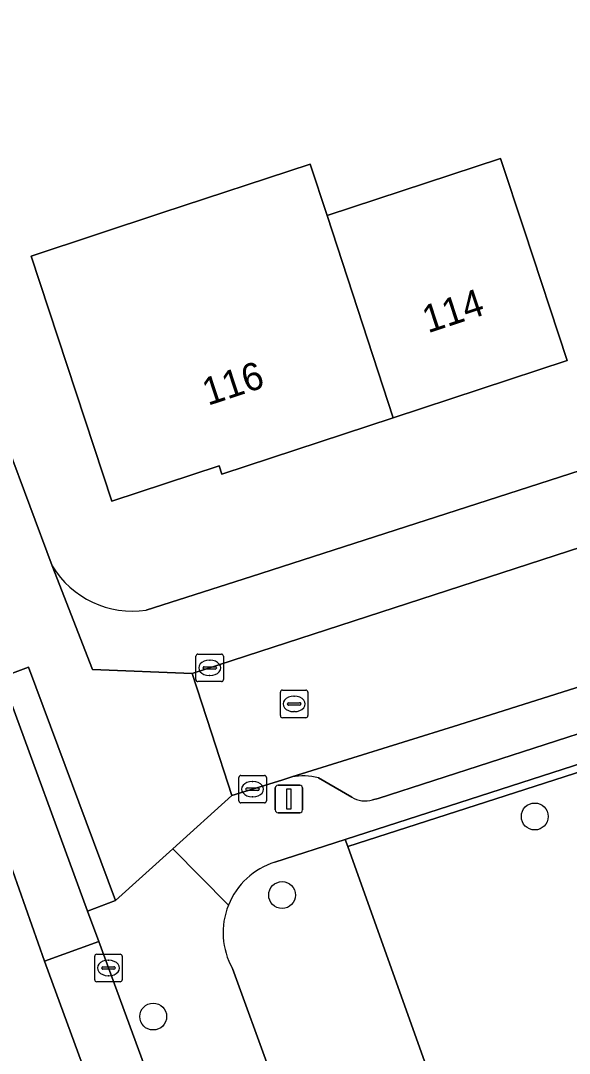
# Model space of a CAD drawing. Extents: x 158086 to 159499, y 382904 to 383981.
# Drawn here: x 159002.57 to 159022.52, y 383165.48 to 383203 of the extents above; entities that cross this region are included whole.
import ezdxf

# ---------------------------------------------------------------- set-up
doc = ezdxf.new("R2010")
doc.units = 0
for name, color, linetype in [('IMGEO_Boom', 7, 'Continuous'), ('IMGEO_Erf', 7, 'Continuous'), ('IMGEO_Groenvoorziening', 7, 'Continuous'), ('IMGEO_Hek', 7, 'Continuous'), ('IMGEO_Kolk', 7, 'Continuous'), ('IMGEO_Lichtmast', 7, 'Continuous'), ('IMGEO_Pand', 7, 'Continuous'), ('IMGEO_Pand_nummerreeks', 7, 'Continuous'), ('IMGEO_Parkeervlak_open', 7, 'Continuous'), ('IMGEO_Rijbaan_lokaal_open', 7, 'Continuous'), ('IMGEO_Rioolput', 7, 'Continuous'), ('IMGEO_Voetpad_open', 7, 'Continuous')]:
    doc.layers.add(name, color=color, linetype=linetype)

msp = doc.modelspace()

# ---------------------------------------------------------------- linework, layer by layer
at = {"layer": 'IMGEO_Boom'}
for centre in [(159021.263, 383174.084), (159012.076, 383171.228), (159007.388, 383166.816)]:
    msp.add_circle(centre, 0.489, dxfattribs=at)
at = {"layer": 'IMGEO_Erf'}
for points in [[(158984.899, 383234.506), (158988.838, 383223.668), (158991.02, 383217.662), (158991.684, 383215.835), (158995.434, 383217.204), (158994.965, 383218.812), (159000, 383220.279), (159001.564, 383220.735), (159001.932, 383219.49), (159005.365, 383220.49), (159006.218, 383217.572), (159007.07, 383214.657), (159000, 383212.597), (158998.06, 383212.031), (158998.312, 383210.911), (158994.163, 383209.402), (158994.062, 383209.367), (158995.149, 383206.411), (158997.381, 383200.329), (159001.262, 383189.731), (159003.718, 383183.188)], [(159007.137, 383181.583), (159010.965, 383182.799), (159079.321, 383204.848)]]:
    msp.add_lwpolyline(points, dxfattribs=at)
for points in [[(159101.623, 383201.642), (159098.319, 383200.576), (159049.722, 383184.644), (159014.37, 383173.25), (159014.464, 383172.988), (159050.706, 383184.656), (159101.717, 383201.354)], [(159022.436, 383190.65), (159016.118, 383188.57), (159009.89, 383186.519), (159009.789, 383186.824), (159005.885, 383185.539), (159002.952, 383194.449), (159007.702, 383196.012), (159013.096, 383197.788), (159013.713, 383195.915), (159020.019, 383197.992), (159020.872, 383195.399)]]:
    msp.add_lwpolyline(points, close=True, dxfattribs=at)
msp.add_arc((159006.631, 383184.949), 3.404, 211.1553, 278.5506, dxfattribs=at)
at = {"layer": 'IMGEO_Groenvoorziening'}
for points in [[(159103.629, 383195.501), (159101.717, 383201.354), (159050.706, 383184.656), (159014.464, 383172.988), (159039.388, 383103.264), (159044.427, 383089.771), (159050.869, 383072.038), (159051.106, 383071.394), (159054.077, 383064.114), (159054.466, 383063.161), (159056.138, 383063.704), (159055.93, 383064.378), (159055.84, 383064.666), (159055.525, 383065.672), (159043.25, 383104.464), (159033.953, 383133.432), (159034.595, 383134.324), (159023.026, 383170.55), (159096.942, 383194.171)], [(159010.268, 383168.562), (159011.662, 383164.733), (159020.287, 383140.814), (159034.214, 383102.582), (159046.708, 383068.727), (159049.345, 383061.497), (159054.421, 383047.583), (159057.792, 383048.747), (159053.302, 383062.783), (159054.466, 383063.161), (159054.077, 383064.114), (159051.106, 383071.394), (159050.869, 383072.038), (159044.427, 383089.771), (159039.388, 383103.264), (159014.464, 383172.988)], [(159014.464, 383172.988), (159014.37, 383173.25), (159011.812, 383172.425)]]:
    msp.add_lwpolyline(points, dxfattribs=at)
for centre, radius, start, end in [((159012.61, 383169.866), 2.68, 107.3165, 158.2148), ((159012.611, 383169.866), 2.681, 158.2165, 209.1006)]:
    msp.add_arc(centre, radius, start, end, dxfattribs=at)
at = {"layer": 'IMGEO_Hek'}
msp.add_lwpolyline([(159014.464, 383172.988), (159050.706, 383184.656), (159101.717, 383201.354)], dxfattribs=at)
at = {"layer": 'IMGEO_Kolk'}
for p, q in [((159008.942, 383179.058), (159008.942, 383179.91)), ((159009.017, 383179.984), (159009.869, 383179.984)), ((159009.43, 383179.764), (159009.455, 383179.764)), ((159009.943, 383179.91), (159009.943, 383179.058)), ((159009.201, 383179.478), (159009.201, 383179.49)), ((159009.639, 383179.441), (159009.241, 383179.441)), ((159009.244, 383179.527), (159009.642, 383179.527)), ((159009.685, 383179.49), (159009.685, 383179.478)), ((159009.869, 383178.984), (159009.017, 383178.984)), ((159009.453, 383179.204), (159009.428, 383179.204)), ((159010.503, 383174.651), (159010.503, 383175.503)), ((159010.578, 383175.577), (159011.43, 383175.577)), ((159010.991, 383175.357), (159011.016, 383175.357)), ((159011.504, 383175.503), (159011.504, 383174.651)), ((159010.762, 383175.071), (159010.762, 383175.083)), ((159011.2, 383175.034), (159010.802, 383175.034)), ((159010.805, 383175.12), (159011.203, 383175.12)), ((159011.246, 383175.083), (159011.246, 383175.071)), ((159011.43, 383174.577), (159010.578, 383174.577)), ((159011.014, 383174.797), (159010.989, 383174.797)), ((159005.261, 383168.153), (159005.261, 383169.005)), ((159005.336, 383169.079), (159006.188, 383169.079)), ((159005.749, 383168.859), (159005.774, 383168.859)), ((159006.262, 383169.005), (159006.262, 383168.153)), ((159005.52, 383168.573), (159005.52, 383168.585)), ((159005.958, 383168.536), (159005.56, 383168.536)), ((159005.563, 383168.622), (159005.961, 383168.622)), ((159006.004, 383168.585), (159006.004, 383168.573)), ((159005.772, 383168.299), (159005.747, 383168.299)), ((159006.188, 383168.079), (159005.336, 383168.079))]:
    msp.add_line(p, q, dxfattribs=at)
for points in [[(159008.942, 383179.058), (159008.942, 383179.91)], [(159009.017, 383179.984), (159009.869, 383179.984)], [(159009.943, 383179.91), (159009.943, 383179.058)], [(159009.869, 383178.984), (159009.017, 383178.984)], [(159010.503, 383174.651), (159010.503, 383175.503)], [(159010.578, 383175.577), (159011.43, 383175.577)], [(159011.504, 383175.503), (159011.504, 383174.651)], [(159011.43, 383174.577), (159010.578, 383174.577)], [(159005.261, 383168.153), (159005.261, 383169.005)], [(159005.336, 383169.079), (159006.188, 383169.079)], [(159006.262, 383169.005), (159006.262, 383168.153)], [(159006.188, 383168.079), (159005.336, 383168.079)]]:
    msp.add_lwpolyline(points, dxfattribs=at)
for centre, radius, start, end in [((159009.019, 383179.908), 0.0765, 91.552, 178.448), ((159009.019, 383179.908), 0.0765, 91.552, 178.448), ((159009.867, 383179.908), 0.0765, 1.552, 88.448), ((159009.867, 383179.908), 0.0765, 1.552, 88.448), ((159009.241, 383179.487), 0.0403, 85.8775, 175.7526), ((159009.238, 383179.477), 0.0366, 178.938, 274.7102), ((159009.642, 383179.484), 0.043, 264.8664, 352.4533), ((159009.646, 383179.489), 0.0386, 1.7309, 96.639), ((159009.019, 383179.06), 0.0765, 181.552, 268.448), ((159009.019, 383179.06), 0.0765, 181.552, 268.448), ((159009.867, 383179.06), 0.0765, 271.552, 358.448), ((159009.867, 383179.06), 0.0765, 271.552, 358.448), ((159010.58, 383175.501), 0.0765, 91.552, 178.448), ((159010.58, 383175.501), 0.0765, 91.552, 178.448), ((159011.428, 383175.501), 0.0765, 1.552, 88.448), ((159011.428, 383175.501), 0.0765, 1.552, 88.448), ((159010.802, 383175.08), 0.0403, 85.8775, 175.7526), ((159010.799, 383175.07), 0.0366, 178.938, 274.7102), ((159011.203, 383175.077), 0.043, 264.8664, 352.4533), ((159011.207, 383175.082), 0.0386, 1.7309, 96.639), ((159010.58, 383174.653), 0.0765, 181.552, 268.448), ((159010.58, 383174.653), 0.0765, 181.552, 268.448), ((159011.428, 383174.653), 0.0765, 271.552, 358.448), ((159011.428, 383174.653), 0.0765, 271.552, 358.448), ((159005.338, 383169.003), 0.0765, 91.552, 178.448), ((159005.338, 383169.003), 0.0765, 91.552, 178.448), ((159006.186, 383169.003), 0.0765, 1.552, 88.448), ((159006.186, 383169.003), 0.0765, 1.552, 88.448), ((159005.56, 383168.582), 0.0403, 85.8775, 175.7526), ((159005.557, 383168.572), 0.0366, 178.938, 274.7102), ((159005.961, 383168.579), 0.043, 264.8664, 352.4533), ((159005.965, 383168.584), 0.0386, 1.7309, 96.639), ((159005.338, 383168.155), 0.0765, 181.552, 268.448), ((159005.338, 383168.155), 0.0765, 181.552, 268.448), ((159006.186, 383168.155), 0.0765, 271.552, 358.448), ((159006.186, 383168.155), 0.0765, 271.552, 358.448)]:
    msp.add_arc(centre, radius, start, end, dxfattribs=at)
for centre, major_axis, ratio, start_param, end_param in [((159009.429, 383179.484), (-0.387, 0.002), 0.722429, 4.712389, 7.853982), ((159009.454, 383179.484), (-0.39, 0.002), 0.717154, 1.570796, 4.712389), ((159010.99, 383175.077), (-0.387, 0.002), 0.722429, 4.712389, 7.853982), ((159011.015, 383175.077), (-0.39, 0.002), 0.717154, 1.570796, 4.712389), ((159005.748, 383168.579), (-0.387, 0.002), 0.722429, 4.712389, 7.853982), ((159005.773, 383168.579), (-0.39, 0.002), 0.717154, 1.570796, 4.712389)]:
    msp.add_ellipse(centre, major_axis=major_axis, ratio=ratio, start_param=start_param, end_param=end_param, dxfattribs=at)
at = {"layer": 'IMGEO_Lichtmast'}
for p, q in [((159011.927, 383175.22), (159012.717, 383175.22)), ((159012.717, 383175.22), (159011.927, 383175.22)), ((159011.827, 383174.32), (159011.827, 383175.12)), ((159011.827, 383175.12), (159011.827, 383174.32)), ((159012.817, 383175.12), (159012.817, 383174.32)), ((159012.817, 383174.32), (159012.817, 383175.12)), ((159012.717, 383174.22), (159011.927, 383174.22)), ((159011.927, 383174.22), (159012.717, 383174.22))]:
    msp.add_line(p, q, dxfattribs=at)
msp.add_lwpolyline([(159012.247, 383175.095), (159012.397, 383175.095), (159012.397, 383174.345), (159012.247, 383174.345), (159012.247, 383175.095)], dxfattribs=at)
for centre, start, end in [((159011.927, 383175.12), 90, 180), ((159011.927, 383175.12), 90, 180), ((159012.717, 383175.12), 0, 90), ((159012.717, 383175.12), 360, 90), ((159011.927, 383174.32), 180, 270), ((159011.927, 383174.32), 180, 270), ((159012.717, 383174.32), 270, 0), ((159012.717, 383174.32), 270, 0)]:
    msp.add_arc(centre, 0.1, start, end, dxfattribs=at)
at = {"layer": 'IMGEO_Pand'}
for points in [[(159016.118, 383188.57), (159013.713, 383195.915), (159013.096, 383197.788), (159007.702, 383196.012), (159002.952, 383194.449), (159005.885, 383185.539), (159009.789, 383186.824), (159009.89, 383186.519)], [(159016.118, 383188.57), (159022.436, 383190.65), (159020.872, 383195.399), (159020.019, 383197.992), (159013.713, 383195.915)]]:
    msp.add_lwpolyline(points, close=True, dxfattribs=at)
at = {"layer": 'IMGEO_Parkeervlak_open'}
for points in [[(159076.102, 383195.951), (159048.451, 383186.877), (159046.046, 383186.117), (159043.414, 383185.285), (159018.501, 383177.411), (159012.434, 383175.522)], [(159015.366, 383174.686), (159015.563, 383174.735), (159074.262, 383193.71)], [(158998.589, 383182.558), (159003.434, 383168.833), (159005.41, 383169.538), (159005.003, 383170.648), (159001.88, 383179.152)], [(159013.399, 383175.491), (159014.605, 383174.781)]]:
    msp.add_lwpolyline(points, dxfattribs=at)
for centre, radius, start, end in [((159012.848, 383173.371), 2.19, 75.427, 100.8931), ((159015.1, 383175.653), 1.002, 240.3944, 285.3741)]:
    msp.add_arc(centre, radius, start, end, dxfattribs=at)
at = {"layer": 'IMGEO_Rijbaan_lokaal_open'}
msp.add_lwpolyline([(158998.347, 383183.201), (158988.654, 383209.465), (158981.159, 383206.547), (158982.834, 383202.978), (158990.716, 383181.896), (158996.399, 383166.311), (158996.841, 383166.497), (158997.479, 383166.591), (158999.937, 383167.457), (159001.541, 383163.058), (159005.087, 383164.331), (159003.434, 383168.833), (158998.589, 383182.558)], dxfattribs=at)
for points in [[(159043.414, 383185.285), (159041.924, 383189.963), (159030.544, 383186.337), (159027.866, 383185.467), (159024.944, 383184.518), (159008.809, 383179.277), (159009.509, 383177.122), (159010.249, 383174.843), (159012.066, 383175.408), (159012.434, 383175.522), (159018.501, 383177.411)], [(159007.072, 383165.02), (159005.41, 383169.538), (159003.434, 383168.833), (159005.087, 383164.331)]]:
    msp.add_lwpolyline(points, close=True, dxfattribs=at)
at = {"layer": 'IMGEO_Rioolput'}
for p, q in [((159012.012, 383177.748), (159012.012, 383178.6)), ((159012.087, 383178.674), (159012.939, 383178.674)), ((159013.013, 383178.6), (159013.013, 383177.748)), ((159012.5, 383178.454), (159012.525, 383178.454)), ((159012.271, 383178.168), (159012.271, 383178.18)), ((159012.709, 383178.131), (159012.311, 383178.131)), ((159012.314, 383178.217), (159012.712, 383178.217)), ((159012.523, 383177.894), (159012.498, 383177.894)), ((159012.755, 383178.18), (159012.755, 383178.168)), ((159012.939, 383177.674), (159012.087, 383177.674))]:
    msp.add_line(p, q, dxfattribs=at)
for points in [[(159012.012, 383177.748), (159012.012, 383178.6)], [(159012.087, 383178.674), (159012.939, 383178.674)], [(159013.013, 383178.6), (159013.013, 383177.748)], [(159012.939, 383177.674), (159012.087, 383177.674)]]:
    msp.add_lwpolyline(points, dxfattribs=at)
for centre, radius, start, end in [((159012.089, 383178.598), 0.0765, 91.552, 178.448), ((159012.089, 383178.598), 0.0765, 91.552, 178.448), ((159012.937, 383178.598), 0.0765, 1.552, 88.448), ((159012.937, 383178.598), 0.0765, 1.552, 88.448), ((159012.311, 383178.177), 0.0403, 85.8775, 175.7526), ((159012.308, 383178.167), 0.0366, 178.938, 274.7102), ((159012.712, 383178.174), 0.043, 264.8664, 352.4533), ((159012.716, 383178.179), 0.0386, 1.7309, 96.639), ((159012.089, 383177.75), 0.0765, 181.552, 268.448), ((159012.089, 383177.75), 0.0765, 181.552, 268.448), ((159012.937, 383177.75), 0.0765, 271.552, 358.448), ((159012.937, 383177.75), 0.0765, 271.552, 358.448)]:
    msp.add_arc(centre, radius, start, end, dxfattribs=at)
for centre, major_axis, ratio, start_param, end_param in [((159012.499, 383178.174), (-0.387, 0.002), 0.722429, 4.712389, 7.853982), ((159012.524, 383178.174), (-0.39, 0.002), 0.717154, 1.570796, 4.712389)]:
    msp.add_ellipse(centre, major_axis=major_axis, ratio=ratio, start_param=start_param, end_param=end_param, dxfattribs=at)
at = {"layer": 'IMGEO_Voetpad_open'}
for points in [[(159238.931, 383251.896), (159239.749, 383252.158), (159240.455, 383252.468), (159241.039, 383252.786), (159241.578, 383253.174), (159241.895, 383253.546), (159240.777, 383256.959), (159238.934, 383256.362), (159237.003, 383255.736), (159219.296, 383250), (159191.824, 383241.138), (159190.692, 383240.773), (159138.181, 383223.835), (159133.496, 383222.324), (159083.219, 383206.105), (159079.321, 383204.848), (159010.965, 383182.799), (159007.137, 383181.583)], [(159003.718, 383183.188), (159005.186, 383179.421), (159008.809, 383179.277), (159024.944, 383184.518), (159024.788, 383184.992), (159027.71, 383185.941), (159027.866, 383185.467), (159030.544, 383186.337), (159041.924, 383189.963), (159044.554, 383190.802), (159049.868, 383192.495), (159075.132, 383200.685), (159076.362, 383201.064), (159077.634, 383201.256), (159078.767, 383201.225), (159079.895, 383201.106), (159080.379, 383201.053), (159080.865, 383201.023), (159081.172, 383201.047), (159081.475, 383201.1), (159081.338, 383201.58), (159085.103, 383202.689), (159085.239, 383202.214)], [(159074.284, 383193.718), (159074.262, 383193.71), (159015.563, 383174.735), (159015.366, 383174.686)], [(159001.88, 383179.152), (159002.855, 383179.514), (159006.015, 383171.032), (159008.101, 383172.91), (159010.249, 383174.843), (159009.509, 383177.122), (159008.809, 383179.277), (159005.186, 383179.421), (159003.718, 383183.188), (159001.262, 383189.731)], [(159011.812, 383172.425), (159014.37, 383173.25), (159049.722, 383184.644)], [(159012.434, 383175.522), (159012.066, 383175.408), (159010.249, 383174.843), (159008.101, 383172.91), (159010.121, 383170.861)], [(159014.605, 383174.781), (159013.399, 383175.491)], [(159010.121, 383170.861), (159008.101, 383172.91), (159006.015, 383171.032), (159005.003, 383170.648), (159005.41, 383169.538), (159007.072, 383165.02), (159007.433, 383164.035), (159007.688, 383163.341), (159014.555, 383144.672), (159018.663, 383133.486), (159019.008, 383132.479), (159054.763, 383034.863), (159055.364, 383033.232), (159055.474, 383033.272), (159055.647, 383032.78)], [(159011.662, 383164.733), (159010.268, 383168.562)]]:
    msp.add_lwpolyline(points, dxfattribs=at)
msp.add_lwpolyline([(159001.88, 383179.152), (159005.003, 383170.648), (159006.015, 383171.032), (159002.855, 383179.514)], close=True, dxfattribs=at)
for centre, radius, start, end in [((159006.631, 383184.949), 3.404, 211.1553, 278.5506), ((159012.848, 383173.371), 2.19, 75.427, 100.8931), ((159015.1, 383175.653), 1.002, 240.3944, 285.3741), ((159012.61, 383169.866), 2.68, 107.3165, 158.2148), ((159012.611, 383169.866), 2.681, 158.2165, 209.1006)]:
    msp.add_arc(centre, radius, start, end, dxfattribs=at)

# ---------------------------------------------------------------- texts
at = {"layer": 'IMGEO_Pand_nummerreeks'}
for s, p in [('114', (159017.376, 383191.637)), ('116', (159009.378, 383189.003))]:
    msp.add_text(s, height=1, rotation=18.2251, dxfattribs=at).set_placement(p)

doc.saveas('drawing.dxf')
